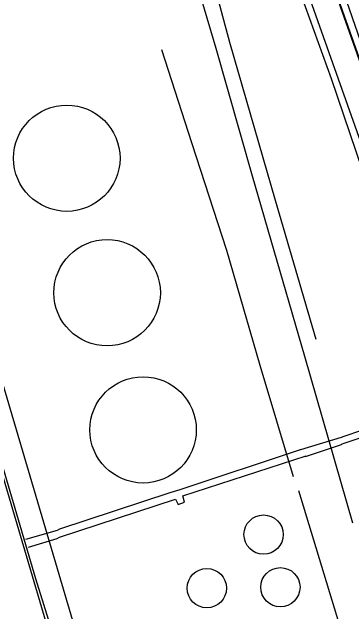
# Model space of a CAD drawing. Extents: x 3567028 to 3605064, y 510945 to 536587.
# Drawn here: x 3598892 to 3599282, y 526593 to 527282 of the extents above; entities that cross this region are included whole.
import ezdxf

# ---------------------------------------------------------------- set-up
doc = ezdxf.new("R2010")
doc.units = 0
for name, color, linetype in [('V-DOMW-TANK', 7, 'Continuous'), ('V-RAIL-TRAK', 7, 'Continuous'), ('V-ROAD-CNTR', 7, 'Continuous'), ('V-TOPO-SHOR', 7, 'Continuous'), ('V-UTIL-LINE', 7, 'Continuous')]:
    doc.layers.add(name, color=color, linetype=linetype)

msp = doc.modelspace()

# ---------------------------------------------------------------- linework, layer by layer
at = {"layer": 'V-DOMW-TANK'}
for centre, radius in [((3598955.28, 527113.55), 61.14), ((3599001.63, 526958.82), 61.14), ((3599042.95, 526801.02), 61.14), ((3599181.38, 526680.56), 22.59), ((3599116.16, 526618.91), 22.59), ((3599200.6, 526619.99), 22.59)]:
    msp.add_circle(centre, radius, dxfattribs=at)
at = {"layer": 'V-RAIL-TRAK'}
for points in [[(3599241.88, 526905.11), (3599195.18, 527065.08), (3599142.6, 527246.58), (3599106.85, 527379.68)], [(3599090.45, 527362.06), (3599126.34, 527240.07), (3599168.07, 527093.23), (3599228.25, 526885.89), (3599283.47, 526694.21)]]:
    msp.add_lwpolyline(points, dxfattribs=at)
at = {"layer": 'V-ROAD-CNTR'}
for points in [[(3599601.45, 526248.85), (3599438.84, 526719.83), (3598857.38, 528362.6)], [(3599629.81, 526258.64), (3599467.16, 526729.73), (3599231.28, 527396.14)], [(3599275.14, 525519.15), (3598776.66, 527210.6)], [(3599246.36, 525510.67), (3598747.88, 527202.12)]]:
    msp.add_lwpolyline(points, dxfattribs=at)
at = {"layer": 'V-TOPO-SHOR'}
for points in [[(3599199.25, 527371.45), (3599258.98, 527205.13), (3599330.77, 526994.1)], [(3599064.24, 527238.47), (3599098.69, 527131.53), (3599138.88, 527007.74), (3599177.08, 526875.55), (3599215.31, 526747.24)], [(3599221.38, 526731.15), (3599277.02, 526548.41), (3599280.05, 526537.46)]]:
    msp.add_lwpolyline(points, dxfattribs=at)
at = {"layer": 'V-UTIL-LINE'}
for points in [[(3599237.06, 527381.6), (3599308.21, 527180), (3599376.5, 526986.64), (3599425.21, 526852.05)], [(3599248.39, 527368.04), (3599263.52, 527332.36), (3599311.77, 527192.69), (3599312.93, 527191.51), (3599341.71, 527200.06), (3599345.49, 527184.59), (3599318.07, 527176.04), (3599318.83, 527173.88), (3599354.72, 527074.35)], [(3598803.74, 526995.64), (3598814.1, 526973.27), (3598854.32, 526850.56), (3598919.32, 526630.1), (3598972.5, 526459.04)], [(3599426.24, 526844.73), (3599394.39, 526834.05), (3599395.12, 526834.77), (3599273.55, 526793.26), (3599270.44, 526792.19), (3599223.77, 526777.98), (3599223.4, 526777.98), (3599085, 526732.04), (3599073.83, 526728.67), (3598946.79, 526686.83), (3598944.22, 526685.4), (3598907.8, 526674.75)], [(3598911.19, 526666.14), (3598944.32, 526676.08), (3598947.07, 526677.7), (3599080.16, 526721.13), (3599083.21, 526715.08), (3599090.36, 526717.76), (3599088.59, 526725.08), (3599230.1, 526771.17), (3599229.36, 526770.44), (3599270.92, 526784.33), (3599271.66, 526784.88), (3599398.17, 526827.63), (3599399.07, 526826.52), (3599429.09, 526835.76)]]:
    msp.add_lwpolyline(points, dxfattribs=at)

doc.saveas('drawing.dxf')
